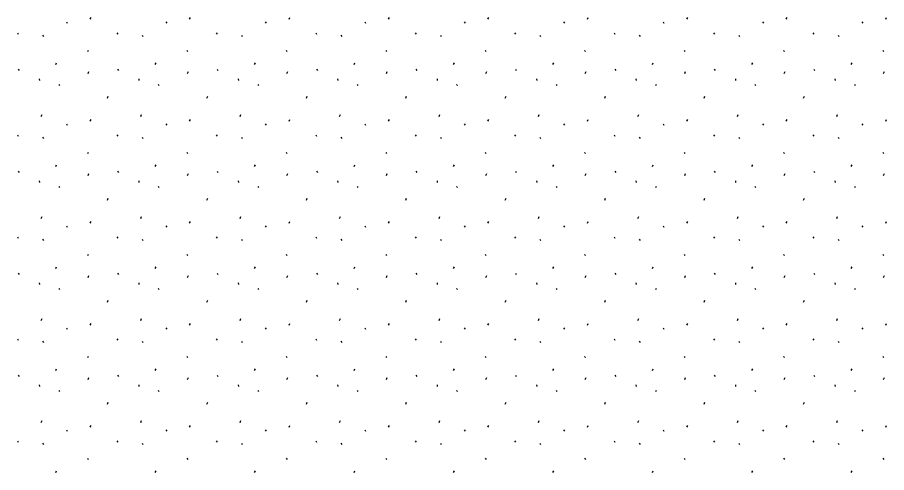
# Model space of a CAD drawing. Extents: x 419396 to 421519, y 4453567 to 4456767.
# Drawn here: x 420635 to 420707.4, y 4455470.6 to 4455508.6 of the extents above; entities that cross this region are included whole.
import ezdxf

# ---------------------------------------------------------------- set-up
doc = ezdxf.new("R2010")
doc.units = 0
doc.layers.add('Level 41', color=7, linetype='Continuous')

msp = doc.modelspace()

# ---------------------------------------------------------------- linework, layer by layer
at = {"layer": 'Level 41'}
for p, q in [((420641.027, 4455508.463), (420641.098, 4455508.623)), ((420649.32, 4455508.463), (420649.391, 4455508.623)), ((420657.613, 4455508.463), (420657.684, 4455508.623)), ((420665.906, 4455508.463), (420665.977, 4455508.623)), ((420674.199, 4455508.463), (420674.27, 4455508.623)), ((420682.492, 4455508.463), (420682.563, 4455508.623)), ((420690.785, 4455508.463), (420690.856, 4455508.623)), ((420699.078, 4455508.463), (420699.149, 4455508.623)), ((420707.371, 4455508.463), (420707.442, 4455508.623)), ((420639.039, 4455508.255), (420639.11, 4455508.149)), ((420647.332, 4455508.255), (420647.403, 4455508.149)), ((420655.625, 4455508.255), (420655.696, 4455508.149)), ((420663.918, 4455508.255), (420663.989, 4455508.149)), ((420672.211, 4455508.255), (420672.282, 4455508.149)), ((420680.504, 4455508.255), (420680.575, 4455508.149)), ((420688.797, 4455508.255), (420688.868, 4455508.149)), ((420697.09, 4455508.255), (420697.161, 4455508.149)), ((420705.383, 4455508.255), (420705.454, 4455508.149)), ((420634.954, 4455507.326), (420635.025, 4455507.219)), ((420637.053, 4455507.134), (420637.124, 4455507.027)), ((420643.247, 4455507.326), (420643.318, 4455507.219)), ((420645.346, 4455507.134), (420645.417, 4455507.027)), ((420651.54, 4455507.326), (420651.611, 4455507.219)), ((420653.639, 4455507.134), (420653.71, 4455507.027)), ((420659.833, 4455507.326), (420659.904, 4455507.219)), ((420661.932, 4455507.134), (420662.003, 4455507.027)), ((420668.126, 4455507.326), (420668.197, 4455507.219)), ((420670.225, 4455507.134), (420670.296, 4455507.027)), ((420676.419, 4455507.326), (420676.49, 4455507.219)), ((420678.518, 4455507.134), (420678.589, 4455507.027)), ((420684.712, 4455507.326), (420684.783, 4455507.219)), ((420686.811, 4455507.134), (420686.882, 4455507.027)), ((420693.005, 4455507.326), (420693.076, 4455507.219)), ((420695.104, 4455507.134), (420695.175, 4455507.027)), ((420701.298, 4455507.326), (420701.369, 4455507.219)), ((420703.397, 4455507.134), (420703.468, 4455507.027)), ((420640.791, 4455505.873), (420640.862, 4455505.766)), ((420649.084, 4455505.873), (420649.155, 4455505.766)), ((420657.377, 4455505.873), (420657.448, 4455505.766)), ((420665.67, 4455505.873), (420665.741, 4455505.766)), ((420673.963, 4455505.873), (420674.034, 4455505.766)), ((420682.256, 4455505.873), (420682.327, 4455505.766)), ((420690.549, 4455505.873), (420690.62, 4455505.766)), ((420698.842, 4455505.873), (420698.913, 4455505.766)), ((420707.135, 4455505.873), (420707.206, 4455505.766)), ((420638.15, 4455504.68), (420638.221, 4455504.839)), ((420646.443, 4455504.68), (420646.514, 4455504.839)), ((420654.736, 4455504.68), (420654.807, 4455504.839)), ((420663.029, 4455504.68), (420663.1, 4455504.839)), ((420671.322, 4455504.68), (420671.393, 4455504.839)), ((420679.615, 4455504.68), (420679.686, 4455504.839)), ((420687.908, 4455504.68), (420687.979, 4455504.839)), ((420696.201, 4455504.68), (420696.272, 4455504.839)), ((420704.494, 4455504.68), (420704.565, 4455504.839)), ((420635.021, 4455504.296), (420635.092, 4455504.189)), ((420640.849, 4455503.951), (420640.921, 4455504.111)), ((420643.314, 4455504.296), (420643.385, 4455504.189)), ((420649.142, 4455503.951), (420649.214, 4455504.111)), ((420651.607, 4455504.296), (420651.678, 4455504.189)), ((420657.435, 4455503.951), (420657.507, 4455504.111)), ((420659.9, 4455504.296), (420659.971, 4455504.189)), ((420665.728, 4455503.951), (420665.8, 4455504.111)), ((420668.193, 4455504.296), (420668.264, 4455504.189)), ((420674.021, 4455503.951), (420674.093, 4455504.111)), ((420676.486, 4455504.296), (420676.557, 4455504.189)), ((420682.314, 4455503.951), (420682.386, 4455504.111)), ((420684.779, 4455504.296), (420684.85, 4455504.189)), ((420690.607, 4455503.951), (420690.679, 4455504.111)), ((420693.072, 4455504.296), (420693.143, 4455504.189)), ((420698.9, 4455503.951), (420698.972, 4455504.111)), ((420701.365, 4455504.296), (420701.436, 4455504.189)), ((420707.193, 4455503.951), (420707.265, 4455504.111)), ((420636.779, 4455503.505), (420636.797, 4455503.345)), ((420645.072, 4455503.505), (420645.09, 4455503.345)), ((420653.365, 4455503.505), (420653.383, 4455503.345)), ((420661.658, 4455503.505), (420661.676, 4455503.345)), ((420669.951, 4455503.505), (420669.969, 4455503.345)), ((420678.244, 4455503.505), (420678.262, 4455503.345)), ((420686.537, 4455503.505), (420686.555, 4455503.345)), ((420694.83, 4455503.505), (420694.848, 4455503.345)), ((420703.123, 4455503.505), (420703.141, 4455503.345)), ((420638.409, 4455503.035), (420638.479, 4455502.928)), ((420646.702, 4455503.035), (420646.772, 4455502.928)), ((420654.995, 4455503.035), (420655.065, 4455502.928)), ((420663.288, 4455503.035), (420663.358, 4455502.928)), ((420671.581, 4455503.035), (420671.651, 4455502.928)), ((420679.874, 4455503.035), (420679.944, 4455502.928)), ((420688.167, 4455503.035), (420688.237, 4455502.928)), ((420696.46, 4455503.035), (420696.53, 4455502.928)), ((420704.753, 4455503.035), (420704.823, 4455502.928)), ((420642.465, 4455501.891), (420642.537, 4455502.051)), ((420650.758, 4455501.891), (420650.83, 4455502.051)), ((420659.051, 4455501.891), (420659.123, 4455502.051)), ((420667.344, 4455501.891), (420667.416, 4455502.051)), ((420675.637, 4455501.891), (420675.709, 4455502.051)), ((420683.93, 4455501.891), (420684.002, 4455502.051)), ((420692.223, 4455501.891), (420692.295, 4455502.051)), ((420700.516, 4455501.891), (420700.588, 4455502.051)), ((420636.944, 4455500.361), (420637.014, 4455500.521)), ((420645.237, 4455500.361), (420645.307, 4455500.521)), ((420653.53, 4455500.361), (420653.6, 4455500.521)), ((420661.823, 4455500.361), (420661.893, 4455500.521)), ((420670.116, 4455500.361), (420670.186, 4455500.521)), ((420678.409, 4455500.361), (420678.479, 4455500.521)), ((420686.702, 4455500.361), (420686.772, 4455500.521)), ((420694.995, 4455500.361), (420695.065, 4455500.521)), ((420703.288, 4455500.361), (420703.358, 4455500.521)), ((420639.039, 4455499.745), (420639.11, 4455499.639)), ((420641.027, 4455499.953), (420641.098, 4455500.113)), ((420647.332, 4455499.745), (420647.403, 4455499.639)), ((420649.32, 4455499.953), (420649.391, 4455500.113)), ((420655.625, 4455499.745), (420655.696, 4455499.639)), ((420657.613, 4455499.953), (420657.684, 4455500.113)), ((420663.918, 4455499.745), (420663.989, 4455499.639)), ((420665.906, 4455499.953), (420665.977, 4455500.113)), ((420672.211, 4455499.745), (420672.282, 4455499.639)), ((420674.199, 4455499.953), (420674.27, 4455500.113)), ((420680.504, 4455499.745), (420680.575, 4455499.639)), ((420682.492, 4455499.953), (420682.563, 4455500.113)), ((420688.797, 4455499.745), (420688.868, 4455499.639)), ((420690.785, 4455499.953), (420690.856, 4455500.113)), ((420697.09, 4455499.745), (420697.161, 4455499.639)), ((420699.078, 4455499.953), (420699.149, 4455500.113)), ((420705.383, 4455499.745), (420705.454, 4455499.639)), ((420707.371, 4455499.953), (420707.442, 4455500.113)), ((420634.954, 4455498.816), (420635.025, 4455498.709)), ((420637.053, 4455498.624), (420637.124, 4455498.517)), ((420643.247, 4455498.816), (420643.318, 4455498.709)), ((420645.346, 4455498.624), (420645.417, 4455498.517)), ((420651.54, 4455498.816), (420651.611, 4455498.709)), ((420653.639, 4455498.624), (420653.71, 4455498.517)), ((420659.833, 4455498.816), (420659.904, 4455498.709)), ((420661.932, 4455498.624), (420662.003, 4455498.517)), ((420668.126, 4455498.816), (420668.197, 4455498.709)), ((420670.225, 4455498.624), (420670.296, 4455498.517)), ((420676.419, 4455498.816), (420676.49, 4455498.709)), ((420678.518, 4455498.624), (420678.589, 4455498.517)), ((420684.712, 4455498.816), (420684.783, 4455498.709)), ((420686.811, 4455498.624), (420686.882, 4455498.517)), ((420693.005, 4455498.816), (420693.076, 4455498.709)), ((420695.104, 4455498.624), (420695.175, 4455498.517)), ((420701.298, 4455498.816), (420701.369, 4455498.709)), ((420703.397, 4455498.624), (420703.468, 4455498.517)), ((420640.791, 4455497.363), (420640.862, 4455497.256)), ((420649.084, 4455497.363), (420649.155, 4455497.256)), ((420657.377, 4455497.363), (420657.448, 4455497.256)), ((420665.67, 4455497.363), (420665.741, 4455497.256)), ((420673.963, 4455497.363), (420674.034, 4455497.256)), ((420682.256, 4455497.363), (420682.327, 4455497.256)), ((420690.549, 4455497.363), (420690.62, 4455497.256)), ((420698.842, 4455497.363), (420698.913, 4455497.256)), ((420707.135, 4455497.363), (420707.206, 4455497.256)), ((420638.15, 4455496.17), (420638.221, 4455496.329)), ((420646.443, 4455496.17), (420646.514, 4455496.329)), ((420654.736, 4455496.17), (420654.807, 4455496.329)), ((420663.029, 4455496.17), (420663.1, 4455496.329)), ((420671.322, 4455496.17), (420671.393, 4455496.329)), ((420679.615, 4455496.17), (420679.686, 4455496.329)), ((420687.908, 4455496.17), (420687.979, 4455496.329)), ((420696.201, 4455496.17), (420696.272, 4455496.329)), ((420704.494, 4455496.17), (420704.565, 4455496.329)), ((420635.021, 4455495.786), (420635.092, 4455495.679)), ((420640.849, 4455495.441), (420640.921, 4455495.601)), ((420643.314, 4455495.786), (420643.385, 4455495.679)), ((420649.142, 4455495.441), (420649.214, 4455495.601)), ((420651.607, 4455495.786), (420651.678, 4455495.679)), ((420657.435, 4455495.441), (420657.507, 4455495.601)), ((420659.9, 4455495.786), (420659.971, 4455495.679)), ((420665.728, 4455495.441), (420665.8, 4455495.601)), ((420668.193, 4455495.786), (420668.264, 4455495.679)), ((420674.021, 4455495.441), (420674.093, 4455495.601)), ((420676.486, 4455495.786), (420676.557, 4455495.679)), ((420682.314, 4455495.441), (420682.386, 4455495.601)), ((420684.779, 4455495.786), (420684.85, 4455495.679)), ((420690.607, 4455495.441), (420690.679, 4455495.601)), ((420693.072, 4455495.786), (420693.143, 4455495.679)), ((420698.9, 4455495.441), (420698.972, 4455495.601)), ((420701.365, 4455495.786), (420701.436, 4455495.679)), ((420707.193, 4455495.441), (420707.265, 4455495.601)), ((420636.779, 4455494.995), (420636.797, 4455494.835)), ((420638.409, 4455494.525), (420638.479, 4455494.418)), ((420645.072, 4455494.995), (420645.09, 4455494.835)), ((420646.702, 4455494.525), (420646.772, 4455494.418)), ((420653.365, 4455494.995), (420653.383, 4455494.835)), ((420654.995, 4455494.525), (420655.065, 4455494.418)), ((420661.658, 4455494.995), (420661.676, 4455494.835)), ((420663.288, 4455494.525), (420663.358, 4455494.418)), ((420669.951, 4455494.995), (420669.969, 4455494.835)), ((420671.581, 4455494.525), (420671.651, 4455494.418)), ((420678.244, 4455494.995), (420678.262, 4455494.835)), ((420679.874, 4455494.525), (420679.944, 4455494.418)), ((420686.537, 4455494.995), (420686.555, 4455494.835)), ((420688.167, 4455494.525), (420688.237, 4455494.418)), ((420694.83, 4455494.995), (420694.848, 4455494.835)), ((420696.46, 4455494.525), (420696.53, 4455494.418)), ((420703.123, 4455494.995), (420703.141, 4455494.835)), ((420704.753, 4455494.525), (420704.823, 4455494.418)), ((420642.465, 4455493.381), (420642.537, 4455493.541)), ((420650.758, 4455493.381), (420650.83, 4455493.541)), ((420659.051, 4455493.381), (420659.123, 4455493.541)), ((420667.344, 4455493.381), (420667.416, 4455493.541)), ((420675.637, 4455493.381), (420675.709, 4455493.541)), ((420683.93, 4455493.381), (420684.002, 4455493.541)), ((420692.223, 4455493.381), (420692.295, 4455493.541)), ((420700.516, 4455493.381), (420700.588, 4455493.541)), ((420636.944, 4455491.851), (420637.014, 4455492.011)), ((420641.027, 4455491.443), (420641.098, 4455491.603)), ((420645.237, 4455491.851), (420645.307, 4455492.011)), ((420649.32, 4455491.443), (420649.391, 4455491.603)), ((420653.53, 4455491.851), (420653.6, 4455492.011)), ((420657.613, 4455491.443), (420657.684, 4455491.603)), ((420661.823, 4455491.851), (420661.893, 4455492.011)), ((420665.906, 4455491.443), (420665.977, 4455491.603)), ((420670.116, 4455491.851), (420670.186, 4455492.011)), ((420674.199, 4455491.443), (420674.27, 4455491.603)), ((420678.409, 4455491.851), (420678.479, 4455492.011)), ((420682.492, 4455491.443), (420682.563, 4455491.603)), ((420686.702, 4455491.851), (420686.772, 4455492.011)), ((420690.785, 4455491.443), (420690.856, 4455491.603)), ((420694.995, 4455491.851), (420695.065, 4455492.011)), ((420699.078, 4455491.443), (420699.149, 4455491.603)), ((420703.288, 4455491.851), (420703.358, 4455492.011)), ((420707.371, 4455491.443), (420707.442, 4455491.603)), ((420639.039, 4455491.235), (420639.11, 4455491.129)), ((420647.332, 4455491.235), (420647.403, 4455491.129)), ((420655.625, 4455491.235), (420655.696, 4455491.129)), ((420663.918, 4455491.235), (420663.989, 4455491.129)), ((420672.211, 4455491.235), (420672.282, 4455491.129)), ((420680.504, 4455491.235), (420680.575, 4455491.129)), ((420688.797, 4455491.235), (420688.868, 4455491.129)), ((420697.09, 4455491.235), (420697.161, 4455491.129)), ((420705.383, 4455491.235), (420705.454, 4455491.129)), ((420634.954, 4455490.306), (420635.025, 4455490.199)), ((420643.247, 4455490.306), (420643.318, 4455490.199)), ((420651.54, 4455490.306), (420651.611, 4455490.199)), ((420659.833, 4455490.306), (420659.904, 4455490.199)), ((420668.126, 4455490.306), (420668.197, 4455490.199)), ((420676.419, 4455490.306), (420676.49, 4455490.199)), ((420684.712, 4455490.306), (420684.783, 4455490.199)), ((420693.005, 4455490.306), (420693.076, 4455490.199)), ((420701.298, 4455490.306), (420701.369, 4455490.199)), ((420637.053, 4455490.114), (420637.124, 4455490.007)), ((420645.346, 4455490.114), (420645.417, 4455490.007)), ((420653.639, 4455490.114), (420653.71, 4455490.007)), ((420661.932, 4455490.114), (420662.003, 4455490.007)), ((420670.225, 4455490.114), (420670.296, 4455490.007)), ((420678.518, 4455490.114), (420678.589, 4455490.007)), ((420686.811, 4455490.114), (420686.882, 4455490.007)), ((420695.104, 4455490.114), (420695.175, 4455490.007)), ((420703.397, 4455490.114), (420703.468, 4455490.007)), ((420640.791, 4455488.853), (420640.862, 4455488.746)), ((420649.084, 4455488.853), (420649.155, 4455488.746)), ((420657.377, 4455488.853), (420657.448, 4455488.746)), ((420665.67, 4455488.853), (420665.741, 4455488.746)), ((420673.963, 4455488.853), (420674.034, 4455488.746)), ((420682.256, 4455488.853), (420682.327, 4455488.746)), ((420690.549, 4455488.853), (420690.62, 4455488.746)), ((420698.842, 4455488.853), (420698.913, 4455488.746)), ((420707.135, 4455488.853), (420707.206, 4455488.746)), ((420635.021, 4455487.276), (420635.092, 4455487.169)), ((420638.15, 4455487.66), (420638.221, 4455487.819)), ((420643.314, 4455487.276), (420643.385, 4455487.169)), ((420646.443, 4455487.66), (420646.514, 4455487.819)), ((420651.607, 4455487.276), (420651.678, 4455487.169)), ((420654.736, 4455487.66), (420654.807, 4455487.819)), ((420659.9, 4455487.276), (420659.971, 4455487.169)), ((420663.029, 4455487.66), (420663.1, 4455487.819)), ((420668.193, 4455487.276), (420668.264, 4455487.169)), ((420671.322, 4455487.66), (420671.393, 4455487.819)), ((420676.486, 4455487.276), (420676.557, 4455487.169)), ((420679.615, 4455487.66), (420679.686, 4455487.819)), ((420684.779, 4455487.276), (420684.85, 4455487.169)), ((420687.908, 4455487.66), (420687.979, 4455487.819)), ((420693.072, 4455487.276), (420693.143, 4455487.169)), ((420696.201, 4455487.66), (420696.272, 4455487.819)), ((420701.365, 4455487.276), (420701.436, 4455487.169)), ((420704.494, 4455487.66), (420704.565, 4455487.819)), ((420640.849, 4455486.931), (420640.921, 4455487.091)), ((420649.142, 4455486.931), (420649.214, 4455487.091)), ((420657.435, 4455486.931), (420657.507, 4455487.091)), ((420665.728, 4455486.931), (420665.8, 4455487.091)), ((420674.021, 4455486.931), (420674.093, 4455487.091)), ((420682.314, 4455486.931), (420682.386, 4455487.091)), ((420690.607, 4455486.931), (420690.679, 4455487.091)), ((420698.9, 4455486.931), (420698.972, 4455487.091)), ((420707.193, 4455486.931), (420707.265, 4455487.091)), ((420636.779, 4455486.485), (420636.797, 4455486.325)), ((420638.409, 4455486.015), (420638.479, 4455485.908)), ((420645.072, 4455486.485), (420645.09, 4455486.325)), ((420646.702, 4455486.015), (420646.772, 4455485.908)), ((420653.365, 4455486.485), (420653.383, 4455486.325)), ((420654.995, 4455486.015), (420655.065, 4455485.908)), ((420661.658, 4455486.485), (420661.676, 4455486.325)), ((420663.288, 4455486.015), (420663.358, 4455485.908)), ((420669.951, 4455486.485), (420669.969, 4455486.325)), ((420671.581, 4455486.015), (420671.651, 4455485.908)), ((420678.244, 4455486.485), (420678.262, 4455486.325)), ((420679.874, 4455486.015), (420679.944, 4455485.908)), ((420686.537, 4455486.485), (420686.555, 4455486.325)), ((420688.167, 4455486.015), (420688.237, 4455485.908)), ((420694.83, 4455486.485), (420694.848, 4455486.325)), ((420696.46, 4455486.015), (420696.53, 4455485.908)), ((420703.123, 4455486.485), (420703.141, 4455486.325)), ((420704.753, 4455486.015), (420704.823, 4455485.908)), ((420642.465, 4455484.871), (420642.537, 4455485.031)), ((420650.758, 4455484.871), (420650.83, 4455485.031)), ((420659.051, 4455484.871), (420659.123, 4455485.031)), ((420667.344, 4455484.871), (420667.416, 4455485.031)), ((420675.637, 4455484.871), (420675.709, 4455485.031)), ((420683.93, 4455484.871), (420684.002, 4455485.031)), ((420692.223, 4455484.871), (420692.295, 4455485.031)), ((420700.516, 4455484.871), (420700.588, 4455485.031)), ((420636.944, 4455483.341), (420637.014, 4455483.501)), ((420641.027, 4455482.933), (420641.098, 4455483.093)), ((420645.237, 4455483.341), (420645.307, 4455483.501)), ((420649.32, 4455482.933), (420649.391, 4455483.093)), ((420653.53, 4455483.341), (420653.6, 4455483.501)), ((420657.613, 4455482.933), (420657.684, 4455483.093)), ((420661.823, 4455483.341), (420661.893, 4455483.501)), ((420665.906, 4455482.933), (420665.977, 4455483.093)), ((420670.116, 4455483.341), (420670.186, 4455483.501)), ((420674.199, 4455482.933), (420674.27, 4455483.093)), ((420678.409, 4455483.341), (420678.479, 4455483.501)), ((420682.492, 4455482.933), (420682.563, 4455483.093)), ((420686.702, 4455483.341), (420686.772, 4455483.501)), ((420690.785, 4455482.933), (420690.856, 4455483.093)), ((420694.995, 4455483.341), (420695.065, 4455483.501)), ((420699.078, 4455482.933), (420699.149, 4455483.093)), ((420703.288, 4455483.341), (420703.358, 4455483.501)), ((420707.371, 4455482.933), (420707.442, 4455483.093)), ((420639.039, 4455482.725), (420639.11, 4455482.619)), ((420647.332, 4455482.725), (420647.403, 4455482.619)), ((420655.625, 4455482.725), (420655.696, 4455482.619)), ((420663.918, 4455482.725), (420663.989, 4455482.619)), ((420672.211, 4455482.725), (420672.282, 4455482.619)), ((420680.504, 4455482.725), (420680.575, 4455482.619)), ((420688.797, 4455482.725), (420688.868, 4455482.619)), ((420697.09, 4455482.725), (420697.161, 4455482.619)), ((420705.383, 4455482.725), (420705.454, 4455482.619)), ((420634.954, 4455481.796), (420635.025, 4455481.689)), ((420637.053, 4455481.604), (420637.124, 4455481.497)), ((420643.247, 4455481.796), (420643.318, 4455481.689)), ((420645.346, 4455481.604), (420645.417, 4455481.497)), ((420651.54, 4455481.796), (420651.611, 4455481.689)), ((420653.639, 4455481.604), (420653.71, 4455481.497)), ((420659.833, 4455481.796), (420659.904, 4455481.689)), ((420661.932, 4455481.604), (420662.003, 4455481.497)), ((420668.126, 4455481.796), (420668.197, 4455481.689)), ((420670.225, 4455481.604), (420670.296, 4455481.497)), ((420676.419, 4455481.796), (420676.49, 4455481.689)), ((420678.518, 4455481.604), (420678.589, 4455481.497)), ((420684.712, 4455481.796), (420684.783, 4455481.689)), ((420686.811, 4455481.604), (420686.882, 4455481.497)), ((420693.005, 4455481.796), (420693.076, 4455481.689)), ((420695.104, 4455481.604), (420695.175, 4455481.497)), ((420701.298, 4455481.796), (420701.369, 4455481.689)), ((420703.397, 4455481.604), (420703.468, 4455481.497)), ((420640.791, 4455480.343), (420640.862, 4455480.236)), ((420649.084, 4455480.343), (420649.155, 4455480.236)), ((420657.377, 4455480.343), (420657.448, 4455480.236)), ((420665.67, 4455480.343), (420665.741, 4455480.236)), ((420673.963, 4455480.343), (420674.034, 4455480.236)), ((420682.256, 4455480.343), (420682.327, 4455480.236)), ((420690.549, 4455480.343), (420690.62, 4455480.236)), ((420698.842, 4455480.343), (420698.913, 4455480.236)), ((420707.135, 4455480.343), (420707.206, 4455480.236)), ((420638.15, 4455479.15), (420638.221, 4455479.309)), ((420646.443, 4455479.15), (420646.514, 4455479.309)), ((420654.736, 4455479.15), (420654.807, 4455479.309)), ((420663.029, 4455479.15), (420663.1, 4455479.309)), ((420671.322, 4455479.15), (420671.393, 4455479.309)), ((420679.615, 4455479.15), (420679.686, 4455479.309)), ((420687.908, 4455479.15), (420687.979, 4455479.309)), ((420696.201, 4455479.15), (420696.272, 4455479.309)), ((420704.494, 4455479.15), (420704.565, 4455479.309)), ((420635.021, 4455478.766), (420635.092, 4455478.659)), ((420640.849, 4455478.421), (420640.921, 4455478.581)), ((420643.314, 4455478.766), (420643.385, 4455478.659)), ((420649.142, 4455478.421), (420649.214, 4455478.581)), ((420651.607, 4455478.766), (420651.678, 4455478.659)), ((420657.435, 4455478.421), (420657.507, 4455478.581)), ((420659.9, 4455478.766), (420659.971, 4455478.659)), ((420665.728, 4455478.421), (420665.8, 4455478.581)), ((420668.193, 4455478.766), (420668.264, 4455478.659)), ((420674.021, 4455478.421), (420674.093, 4455478.581)), ((420676.486, 4455478.766), (420676.557, 4455478.659)), ((420682.314, 4455478.421), (420682.386, 4455478.581)), ((420684.779, 4455478.766), (420684.85, 4455478.659)), ((420690.607, 4455478.421), (420690.679, 4455478.581)), ((420693.072, 4455478.766), (420693.143, 4455478.659)), ((420698.9, 4455478.421), (420698.972, 4455478.581)), ((420701.365, 4455478.766), (420701.436, 4455478.659)), ((420707.193, 4455478.421), (420707.265, 4455478.581)), ((420636.779, 4455477.975), (420636.797, 4455477.815)), ((420645.072, 4455477.975), (420645.09, 4455477.815)), ((420653.365, 4455477.975), (420653.383, 4455477.815)), ((420661.658, 4455477.975), (420661.676, 4455477.815)), ((420669.951, 4455477.975), (420669.969, 4455477.815)), ((420678.244, 4455477.975), (420678.262, 4455477.815)), ((420686.537, 4455477.975), (420686.555, 4455477.815)), ((420694.83, 4455477.975), (420694.848, 4455477.815)), ((420703.123, 4455477.975), (420703.141, 4455477.815)), ((420638.409, 4455477.505), (420638.479, 4455477.398)), ((420646.702, 4455477.505), (420646.772, 4455477.398)), ((420654.995, 4455477.505), (420655.065, 4455477.398)), ((420663.288, 4455477.505), (420663.358, 4455477.398)), ((420671.581, 4455477.505), (420671.651, 4455477.398)), ((420679.874, 4455477.505), (420679.944, 4455477.398)), ((420688.167, 4455477.505), (420688.237, 4455477.398)), ((420696.46, 4455477.505), (420696.53, 4455477.398)), ((420704.753, 4455477.505), (420704.823, 4455477.398)), ((420642.465, 4455476.361), (420642.537, 4455476.521)), ((420650.758, 4455476.361), (420650.83, 4455476.521)), ((420659.051, 4455476.361), (420659.123, 4455476.521)), ((420667.344, 4455476.361), (420667.416, 4455476.521)), ((420675.637, 4455476.361), (420675.709, 4455476.521)), ((420683.93, 4455476.361), (420684.002, 4455476.521)), ((420692.223, 4455476.361), (420692.295, 4455476.521)), ((420700.516, 4455476.361), (420700.588, 4455476.521)), ((420636.944, 4455474.831), (420637.014, 4455474.991)), ((420645.237, 4455474.831), (420645.307, 4455474.991)), ((420653.53, 4455474.831), (420653.6, 4455474.991)), ((420661.823, 4455474.831), (420661.893, 4455474.991)), ((420670.116, 4455474.831), (420670.186, 4455474.991)), ((420678.409, 4455474.831), (420678.479, 4455474.991)), ((420686.702, 4455474.831), (420686.772, 4455474.991)), ((420694.995, 4455474.831), (420695.065, 4455474.991)), ((420703.288, 4455474.831), (420703.358, 4455474.991)), ((420639.039, 4455474.215), (420639.11, 4455474.109)), ((420641.027, 4455474.423), (420641.098, 4455474.583)), ((420647.332, 4455474.215), (420647.403, 4455474.109)), ((420649.32, 4455474.423), (420649.391, 4455474.583)), ((420655.625, 4455474.215), (420655.696, 4455474.109)), ((420657.613, 4455474.423), (420657.684, 4455474.583)), ((420663.918, 4455474.215), (420663.989, 4455474.109)), ((420665.906, 4455474.423), (420665.977, 4455474.583)), ((420672.211, 4455474.215), (420672.282, 4455474.109)), ((420674.199, 4455474.423), (420674.27, 4455474.583)), ((420680.504, 4455474.215), (420680.575, 4455474.109)), ((420682.492, 4455474.423), (420682.563, 4455474.583)), ((420688.797, 4455474.215), (420688.868, 4455474.109)), ((420690.785, 4455474.423), (420690.856, 4455474.583)), ((420697.09, 4455474.215), (420697.161, 4455474.109)), ((420699.078, 4455474.423), (420699.149, 4455474.583)), ((420705.383, 4455474.215), (420705.454, 4455474.109)), ((420707.371, 4455474.423), (420707.442, 4455474.583)), ((420634.954, 4455473.286), (420635.025, 4455473.179)), ((420637.053, 4455473.094), (420637.124, 4455472.987)), ((420643.247, 4455473.286), (420643.318, 4455473.179)), ((420645.346, 4455473.094), (420645.417, 4455472.987)), ((420651.54, 4455473.286), (420651.611, 4455473.179)), ((420653.639, 4455473.094), (420653.71, 4455472.987)), ((420659.833, 4455473.286), (420659.904, 4455473.179)), ((420661.932, 4455473.094), (420662.003, 4455472.987)), ((420668.126, 4455473.286), (420668.197, 4455473.179)), ((420670.225, 4455473.094), (420670.296, 4455472.987)), ((420676.419, 4455473.286), (420676.49, 4455473.179)), ((420678.518, 4455473.094), (420678.589, 4455472.987)), ((420684.712, 4455473.286), (420684.783, 4455473.179)), ((420686.811, 4455473.094), (420686.882, 4455472.987)), ((420693.005, 4455473.286), (420693.076, 4455473.179)), ((420695.104, 4455473.094), (420695.175, 4455472.987)), ((420701.298, 4455473.286), (420701.369, 4455473.179)), ((420703.397, 4455473.094), (420703.468, 4455472.987)), ((420640.791, 4455471.833), (420640.862, 4455471.726)), ((420649.084, 4455471.833), (420649.155, 4455471.726)), ((420657.377, 4455471.833), (420657.448, 4455471.726)), ((420665.67, 4455471.833), (420665.741, 4455471.726)), ((420673.963, 4455471.833), (420674.034, 4455471.726)), ((420682.256, 4455471.833), (420682.327, 4455471.726)), ((420690.549, 4455471.833), (420690.62, 4455471.726)), ((420698.842, 4455471.833), (420698.913, 4455471.726)), ((420707.135, 4455471.833), (420707.206, 4455471.726)), ((420638.15, 4455470.64), (420638.221, 4455470.799)), ((420646.443, 4455470.64), (420646.514, 4455470.799)), ((420654.736, 4455470.64), (420654.807, 4455470.799)), ((420663.029, 4455470.64), (420663.1, 4455470.799)), ((420671.322, 4455470.64), (420671.393, 4455470.799)), ((420679.615, 4455470.64), (420679.686, 4455470.799)), ((420687.908, 4455470.64), (420687.979, 4455470.799)), ((420696.201, 4455470.64), (420696.272, 4455470.799)), ((420704.494, 4455470.64), (420704.565, 4455470.799))]:
    msp.add_line(p, q, dxfattribs=at)

doc.saveas('drawing.dxf')
